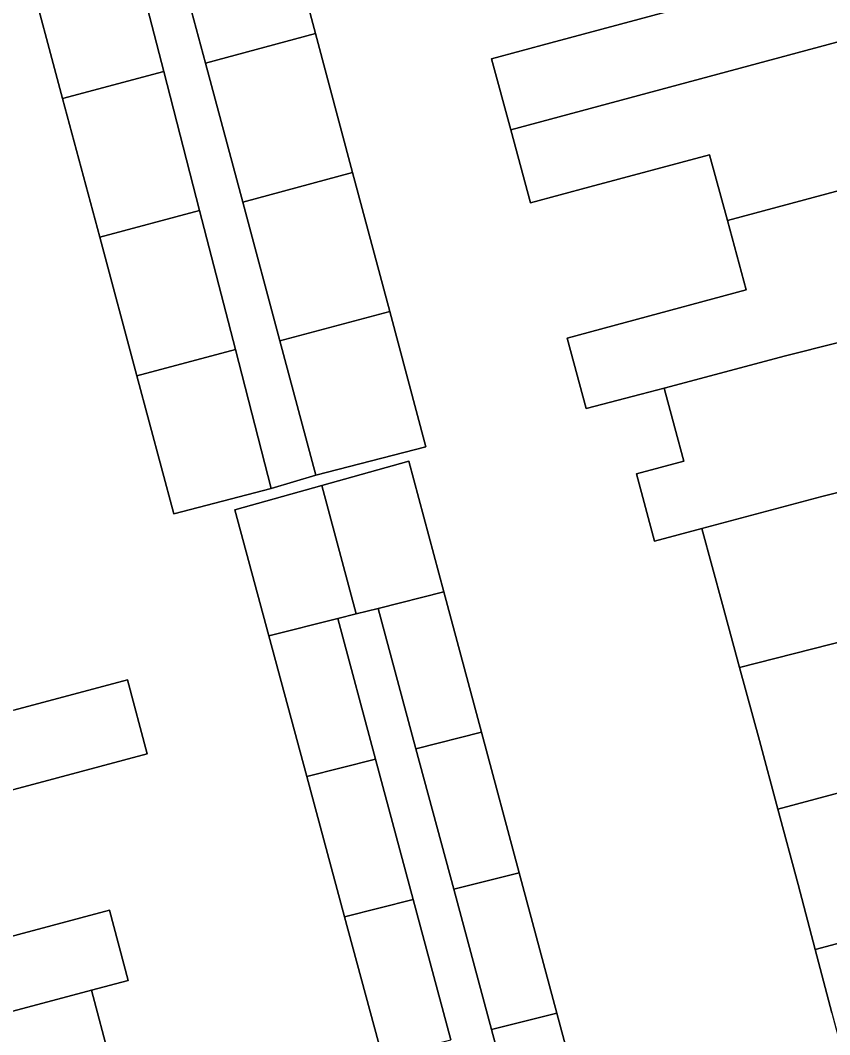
# Model space of a CAD drawing. Extents: x 162542 to 163147, y 380779 to 381521.
# Drawn here: x 162896.54 to 162921.91, y 381002.92 to 381034.74 of the extents above; entities that cross this region are included whole.
import ezdxf

# ---------------------------------------------------------------- set-up
doc = ezdxf.new("R2010")
doc.units = 0
for name, color, linetype in [('IMGEO_Erf', 7, 'Continuous'), ('IMGEO_Pand', 7, 'Continuous'), ('IMGEO_Voetpad_open', 7, 'Continuous')]:
    doc.layers.add(name, color=color, linetype=linetype)

msp = doc.modelspace()

# ---------------------------------------------------------------- linework, layer by layer
at = {"layer": 'IMGEO_Erf'}
for points in [[(162904.625, 381038.677), (162905.789, 381034.321), (162906.954, 381029.963), (162908.119, 381025.605), (162909.254, 381021.358), (162905.802, 381020.465), (162904.405, 381020.05), (162901.349, 381019.253), (162900.19, 381023.581), (162899.025, 381027.932), (162897.859, 381032.286), (162896.694, 381036.638)], [(162921.974, 381003.606), (162921.455, 381005.587), (162920.921, 381007.624), (162920.284, 381009.993), (162919.705, 381012.144), (162919.083, 381014.437), (162918.546, 381016.414), (162917.905, 381018.795), (162916.417, 381018.399), (162915.85, 381020.506), (162917.337, 381020.906), (162917.054, 381021.954), (162916.718, 381023.197), (162916.001, 381023.006), (162914.28, 381022.557), (162913.68, 381024.767), (162915.496, 381025.256), (162919.287, 381026.276), (162918.701, 381028.454), (162918.145, 381030.518), (162914.388, 381029.507), (162912.531, 381029.007), (162911.91, 381031.297), (162911.305, 381033.527), (162913.171, 381034.029), (162916.947, 381035.045)], [(162907.89, 381002.215), (162906.703, 381006.617), (162905.515, 381011.02), (162904.328, 381015.423), (162903.26, 381019.384), (162905.985, 381020.143), (162908.711, 381020.902), (162909.809, 381016.806), (162910.991, 381012.402), (162912.172, 381007.997), (162913.354, 381003.593), (162914.535, 380999.191)], [(162896.336, 381013.099), (162899.895, 381014.048), (162900.514, 381011.725), (162896.956, 381010.776), (162893.527, 381009.861)], [(162894.671, 381005.574), (162899.329, 381006.818), (162899.916, 381004.618), (162898.764, 381004.311), (162899.344, 381002.139)]]:
    msp.add_lwpolyline(points, dxfattribs=at)
at = {"layer": 'IMGEO_Pand'}
for points in [[(162924.619, 381034.718), (162923.447, 381039.073), (162916.376, 381037.17), (162916.947, 381035.045), (162913.171, 381034.029), (162911.305, 381033.527), (162911.91, 381031.297)], [(162902.341, 381033.393), (162905.789, 381034.321), (162904.625, 381038.677), (162901.175, 381037.748)], [(162896.694, 381036.638), (162897.859, 381032.286), (162901.034, 381033.134), (162899.91, 381037.497)], [(162924.619, 381034.718), (162911.91, 381031.297), (162912.531, 381029.007), (162914.388, 381029.507), (162918.145, 381030.518), (162918.701, 381028.454), (162925.791, 381030.363)], [(162902.341, 381033.393), (162903.507, 381029.035), (162906.954, 381029.963), (162905.789, 381034.321)], [(162897.859, 381032.286), (162899.025, 381027.932), (162902.158, 381028.769), (162901.034, 381033.134)], [(162925.791, 381030.363), (162918.701, 381028.454), (162919.287, 381026.276), (162915.496, 381025.256), (162913.68, 381024.767), (162914.28, 381022.557), (162916.001, 381023.006), (162916.718, 381023.197), (162920.524, 381024.21), (162927.007, 381025.845)], [(162908.119, 381025.605), (162906.954, 381029.963), (162903.507, 381029.035), (162904.674, 381024.677)], [(162900.19, 381023.581), (162903.282, 381024.407), (162902.158, 381028.769), (162899.025, 381027.932)], [(162928.444, 381026.232), (162927.007, 381025.845), (162920.524, 381024.21), (162916.718, 381023.197), (162917.054, 381021.954), (162917.337, 381020.906), (162915.85, 381020.506), (162916.417, 381018.399), (162917.905, 381018.795), (162921.668, 381019.797), (162929.629, 381021.805)], [(162908.119, 381025.605), (162904.674, 381024.677), (162905.802, 381020.465), (162909.254, 381021.358)], [(162900.19, 381023.581), (162901.349, 381019.253), (162904.405, 381020.05), (162903.282, 381024.407)], [(162919.083, 381014.437), (162922.489, 381015.298), (162922.812, 381015.384), (162930.807, 381017.401), (162929.629, 381021.805), (162921.668, 381019.797), (162917.905, 381018.795), (162918.546, 381016.414)], [(162908.711, 381020.902), (162905.985, 381020.143), (162907.069, 381016.115), (162907.757, 381016.289), (162909.809, 381016.806)], [(162905.985, 381020.143), (162903.26, 381019.384), (162904.328, 381015.423), (162906.491, 381015.969), (162907.069, 381016.115)], [(162919.083, 381014.437), (162919.705, 381012.144), (162920.284, 381009.993), (162923.956, 381010.97), (162931.986, 381012.996), (162930.807, 381017.401), (162922.812, 381015.384), (162922.489, 381015.298)], [(162909.809, 381016.806), (162907.757, 381016.289), (162908.94, 381011.884), (162910.991, 381012.402)], [(162906.491, 381015.969), (162904.328, 381015.423), (162905.515, 381011.02), (162907.671, 381011.564)], [(162893.527, 381009.861), (162896.956, 381010.776), (162900.514, 381011.725), (162899.895, 381014.048), (162896.336, 381013.099), (162884.891, 381010.046), (162886.035, 381005.76), (162894.062, 381007.856)], [(162931.986, 381012.996), (162923.956, 381010.97), (162920.284, 381009.993), (162920.921, 381007.624), (162921.455, 381005.587), (162925.1, 381006.557), (162933.165, 381008.592)], [(162908.94, 381011.884), (162910.124, 381007.48), (162912.172, 381007.997), (162910.991, 381012.402)], [(162906.703, 381006.617), (162908.851, 381007.159), (162907.671, 381011.564), (162905.515, 381011.02)], [(162934.344, 381004.187), (162933.165, 381008.592), (162925.1, 381006.557), (162921.455, 381005.587), (162921.974, 381003.606), (162922.625, 381001.181), (162926.244, 381002.144)], [(162913.354, 381003.593), (162912.172, 381007.997), (162910.124, 381007.48), (162911.308, 381003.077)], [(162899.329, 381006.818), (162894.671, 381005.574), (162894.062, 381007.856), (162886.035, 381005.76), (162887.241, 381001.237), (162898.764, 381004.311), (162899.916, 381004.618)], [(162906.703, 381006.617), (162907.89, 381002.215), (162910.031, 381002.755), (162908.851, 381007.159)], [(162888.416, 380996.831), (162896.385, 380998.957), (162899.94, 380999.906), (162899.344, 381002.139), (162898.764, 381004.311), (162887.241, 381001.237), (162887.571, 381000)], [(162913.354, 381003.593), (162911.308, 381003.077), (162912.491, 380998.675), (162914.535, 380999.191)]]:
    msp.add_lwpolyline(points, close=True, dxfattribs=at)
at = {"layer": 'IMGEO_Voetpad_open'}
for points in [[(162899.91, 381037.497), (162901.034, 381033.134), (162902.158, 381028.769), (162903.282, 381024.407), (162904.405, 381020.05), (162905.802, 381020.465), (162904.674, 381024.677), (162903.507, 381029.035), (162902.341, 381033.393), (162901.175, 381037.748)], [(162912.491, 380998.675), (162911.308, 381003.077), (162910.124, 381007.48), (162908.94, 381011.884), (162907.757, 381016.289), (162907.069, 381016.115), (162906.491, 381015.969), (162907.671, 381011.564), (162908.851, 381007.159), (162910.031, 381002.755)]]:
    msp.add_lwpolyline(points, dxfattribs=at)

doc.saveas('drawing.dxf')
